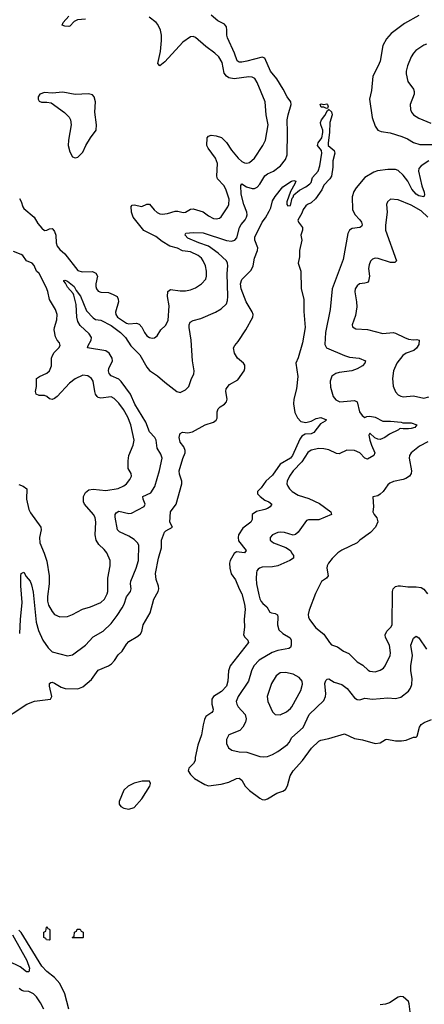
# Model space of a CAD drawing. Header units: inches. Extents: x 1834610 to 2027685, y 642842 to 774116.
# Tile 604 of 632: x 2012138 to 2015294, y 728987 to 736671. Entities that reach past the tile are written whole.
import ezdxf

# ---------------------------------------------------------------- set-up
doc = ezdxf.new("R2010")
doc.units = ezdxf.units.IN
doc.header["$MEASUREMENT"] = 0
doc.layers.add('C0712', color=7, linetype='Continuous')
doc.layers.add('C0713', color=7, linetype='Continuous')

msp = doc.modelspace()

# ---------------------------------------------------------------- linework, layer by layer
at = {"layer": 'C0712', "color": 5, "elevation": 220}
for points in [[(2012370, 729488), (2012346, 729490), (2012342, 729502), (2012326, 729510), (2012326, 729550), (2012342, 729558), (2012346, 729590), (2012350, 729594), (2012358, 729578), (2012370, 729574), (2012372.7, 729567.3), (2012374, 729490)], [(2012550, 729506), (2012546, 729510), (2012562, 729518), (2012566, 729550), (2012582, 729558), (2012587.3, 729572.7), (2012610, 729574), (2012618, 729558), (2012631.6, 729551.6), (2012634, 729510), (2012630, 729506)]]:
    msp.add_lwpolyline(points, close=True, dxfattribs=at)
at = {"layer": 'C0712', "color": 5}
for points, elevation in [([(2012082.5, 729530), (2012193.3, 729330), (2012213.2, 729270), (2012210, 729242), (2012190, 729239.8), (2012140.7, 729280.7), (2012050, 729324.1)], 240), ([(2012522.3, 728950), (2012489, 729070), (2012449.8, 729150), (2012410, 729197.8), (2012350, 729243.7), (2012310, 729285), (2012150, 729546.6), (2012130, 729566.9)], 240), ([(2012325.5, 728950), (2012299.2, 728999.2), (2012270, 729045.4), (2012246, 729070), (2012210, 729086.4), (2012170, 729089.1), (2012154.5, 729094.5), (2012133.8, 729110)], 260), ([(2015182.7, 728930), (2015176.3, 728990), (2015169.6, 729010), (2015130, 729045.1), (2015110, 729049.5), (2015090, 729043.7), (2015021.7, 728998.3), (2014992, 728988), (2014950, 728983.5)], 240)]:
    msp.add_lwpolyline(points, dxfattribs=dict(at, elevation=elevation))
at = {"layer": 'C0713', "color": 5}
for points, elevation in [([(2012136.4, 735276.4), (2012150, 735252.4), (2012161.6, 735210), (2012170, 735196.9), (2012250.7, 735130.7), (2012279.8, 735080.2), (2012310, 735044.9), (2012330, 735027), (2012350, 735028.8), (2012370, 735040.2), (2012390, 735040.8), (2012395.7, 735035.7), (2012410, 735019.6), (2012420.9, 734990), (2012421.5, 734930), (2012430, 734902.7), (2012450, 734879.1), (2012490, 734844.6), (2012590, 734714), (2012623.9, 734703.9), (2012705.4, 734705.4), (2012732.2, 734692.2), (2012743.9, 734670), (2012732, 734610), (2012732.2, 734590), (2012737.3, 734570), (2012750, 734552), (2012770, 734544.7), (2012830, 734541.1), (2012867.7, 734527.7), (2012897, 734510), (2012906.5, 734490), (2012908.2, 734470), (2012885.2, 734390), (2012888, 734370), (2012900.3, 734350), (2012970, 734303.2), (2012990, 734297.2), (2013050, 734301.8), (2013070, 734294.9), (2013090.9, 734270.9), (2013110, 734230.6), (2013130, 734204.9), (2013151.3, 734190), (2013170, 734185.3), (2013190, 734188.2), (2013210, 734204), (2013239.5, 734250), (2013276.1, 734283.9), (2013296.5, 734323.5), (2013302.8, 734437.2), (2013290.8, 734510), (2013294, 734550), (2013314.3, 734565.7), (2013390, 734556), (2013430, 734556.5), (2013470, 734563.9), (2013510, 734579.7), (2013555.8, 734610), (2013590, 734646.4), (2013595.8, 734670), (2013594.6, 734710), (2013586.3, 734750), (2013569.8, 734790), (2013555, 734810), (2013530.8, 734830), (2013470, 734860.5), (2013408.5, 734868.5), (2013367.4, 734887.4), (2013310, 734905), (2013250, 734941.3), (2013199.3, 734979.3), (2013105.4, 735025.4), (2013022.4, 735130), (2013009.8, 735170.2), (2013006.3, 735213.7), (2013015.4, 735224.6), (2013030, 735227.7), (2013090, 735213.2), (2013130, 735231.5), (2013150, 735231.7), (2013186.9, 735186.9), (2013210, 735166.4), (2013230, 735155.6), (2013250, 735152.9), (2013290, 735159), (2013350, 735177.2), (2013370, 735178), (2013413.5, 735166.5), (2013430, 735170.3), (2013470, 735192.7), (2013490, 735194), (2013570, 735171.6), (2013610, 735139.6), (2013650, 735120.2), (2013670, 735116.5), (2013696.6, 735123.4), (2013710, 735132.7), (2013761.8, 735210), (2013769.8, 735230), (2013770.5, 735270), (2013746.6, 735350), (2013730, 735376.4), (2013679.8, 735430), (2013674.4, 735450), (2013679.8, 735550), (2013665, 735590), (2013607.9, 735670), (2013598.5, 735690), (2013599.7, 735750), (2013610, 735763.1), (2013630.9, 735769.1), (2013670, 735764.8), (2013710.7, 735750.7), (2013750, 735714), (2013790, 735653.8), (2013842, 735590), (2013870, 735565.8), (2013890, 735555.2), (2013910, 735551.3), (2013930, 735557.3), (2013970, 735590.2), (2014035.3, 735690), (2014053.8, 735730), (2014076.4, 735850), (2014061.2, 735930), (2014051.2, 736030), (2013990, 736181.2), (2013972.6, 736212.6), (2013950, 736222.9), (2013924.2, 736224.2), (2013810, 736209.2), (2013770, 736218.1), (2013750.8, 736230), (2013733.4, 736253.4), (2013716.2, 736336.2), (2013690, 736382.4), (2013660.5, 736410), (2013590, 736462.3), (2013510, 736533.3), (2013490, 736540.5), (2013470, 736536.3), (2013410, 736496.8), (2013270, 736342.7), (2013230, 736311.8), (2013216.3, 736330), (2013236.4, 736423.6), (2013244.7, 736510), (2013243.6, 736550), (2013237, 736590), (2013214.9, 736634.9), (2013202.7, 736650), (2013148, 736690)], 280), ([(2012137.6, 731882.4), (2012142.9, 731990), (2012157.7, 732122.3), (2012146.9, 732253.1), (2012146.5, 732330), (2012150, 732350.6), (2012170, 732358.8), (2012187, 732327), (2012218.5, 732290), (2012230, 732260.7), (2012242.6, 732202.6), (2012265.1, 731970), (2012285.2, 731905.2), (2012318.6, 731830), (2012359.4, 731770), (2012390, 731738.4), (2012510, 731707.2), (2012550, 731715.3), (2012651.2, 731790), (2012710, 731854.6), (2012790, 731899.6), (2012850, 731960.2), (2012898.8, 732021.2), (2012937.6, 732082.4), (2012952.1, 732110), (2012971.6, 732168.4), (2013003, 732210), (2013008.1, 732230), (2013001.5, 732270), (2013005.6, 732290), (2013046.9, 732390), (2013065.3, 732450), (2013067.3, 732570), (2013056.2, 732590), (2013030, 732614.7), (2012990, 732641.2), (2012915.8, 732675.8), (2012899.6, 732690), (2012881.2, 732790), (2012883.5, 732810), (2012890, 732823.1), (2012910, 732835.4), (2012990, 732816.5), (2013010, 732820.2), (2013108.7, 732871.3), (2013115.6, 732890), (2013100.3, 732930), (2013098.5, 732950), (2013160.6, 732979.4), (2013191.9, 733028.1), (2013227.9, 733152), (2013248.8, 733250), (2013239.5, 733279.5), (2013210, 733326.6), (2013202.3, 733390), (2013190.8, 733410), (2013150, 733455.8), (2013120.7, 733530), (2013036.7, 733670), (2013002.7, 733750), (2012930, 733848.4), (2012910, 733865), (2012850.8, 733890.8), (2012836, 733910), (2012830.9, 733930), (2012833.5, 733950), (2012860.5, 734010), (2012858.3, 734030), (2012836, 734070), (2012810, 734087.4), (2012667.3, 734110), (2012671.3, 734130), (2012695.1, 734170), (2012697.1, 734190), (2012680.1, 734220.1), (2012610, 734285.3), (2012590, 734316.9), (2012582.2, 734350), (2012579.3, 734450), (2012561.2, 734521.2), (2012555.1, 734535.1), (2012510, 734584.2), (2012495.6, 734615.6), (2012482, 734630), (2012482.9, 734637.1), (2012490, 734639.1), (2012510, 734631.3), (2012562.3, 734590), (2012578.4, 734558.4), (2012612.9, 734512.8), (2012659.3, 734399.3), (2012710, 734345.8), (2012730, 734332.5), (2012770, 734325.2), (2012850, 734284), (2012923.2, 734230), (2012963.2, 734190), (2013005, 734125), (2013075.3, 734055.3), (2013130, 733959.1), (2013150, 733934.2), (2013212.8, 733892.8), (2013270, 733841.7), (2013364, 733770), (2013390, 733763.1), (2013430, 733781.6), (2013457.4, 733810), (2013478.4, 733870), (2013496, 733904), (2013499.8, 733930), (2013485.7, 734010), (2013476, 734170), (2013459.3, 734270), (2013460.4, 734290), (2013468.1, 734310), (2013490, 734323.1), (2013550, 734339.2), (2013664.5, 734390), (2013710, 734416.1), (2013750, 734454), (2013759.6, 734480.5), (2013761.6, 734510), (2013756.1, 734690), (2013761.1, 734750), (2013759.9, 734770), (2013750.6, 734790), (2013685.6, 734850), (2013610, 734904.6), (2013534.2, 734930), (2013450, 734966.5), (2013427.6, 734990), (2013430, 735001), (2013433.8, 735006.2), (2013491.5, 735011.5), (2013570, 735007.3), (2013750, 734949.1), (2013790, 734944.2), (2013815.6, 734950), (2013830.8, 734969.2), (2013852.3, 735050), (2013866, 735074), (2013896.5, 735110), (2013907.7, 735130), (2013910.9, 735149.1), (2013908.8, 735170), (2013887, 735230), (2013865.9, 735310), (2013861.6, 735378.4), (2013870, 735390.2), (2013907.6, 735367.6), (2013950, 735354.5), (2013970, 735353.8), (2013990, 735364.2), (2014010, 735388.4), (2014050, 735453.8), (2014070, 735468.1), (2014116.9, 735490), (2014171, 735530), (2014210, 735581.3), (2014222.8, 735617.2), (2014227.9, 735790), (2014225.3, 735890), (2014230.9, 735930), (2014255.4, 736010), (2014253.9, 736030), (2014223.4, 736070), (2014193.6, 736130), (2014143.6, 736210), (2014094.2, 736270), (2014050.4, 736370.5), (2014030, 736377.7), (2013910, 736346.4), (2013870, 736340.7), (2013850, 736340.6), (2013833.2, 736350), (2013812.7, 736410), (2013757.7, 736530), (2013752.6, 736550), (2013754.2, 736590), (2013750, 736616.5), (2013735.7, 736635.7), (2013682.5, 736662.5), (2013630, 736707.7)], 260), ([(2012650, 736676.3), (2012588.7, 736671.3), (2012562.5, 736657.5), (2012530, 736622), (2012520.6, 736619.4), (2012490, 736619.8), (2012468.9, 736628.9), (2012477.1, 736650), (2012521.1, 736698.9)], 280), ([(2015250, 736703.1), (2015139.2, 736640.8), (2015036.3, 736563.7), (2014998, 736522), (2014970.2, 736469.8), (2014948.7, 736348.7), (2014934.4, 736310), (2014892.6, 736230), (2014881.8, 736118.2), (2014867, 736050), (2014887.3, 735907.3), (2014910, 735841), (2014930.3, 735810.3), (2014958.4, 735798.4), (2015028.2, 735788.2), (2015119.6, 735759.6), (2015162.4, 735742.4), (2015210, 735711.8), (2015258, 735698), (2015370, 735696.6)], 260), ([(2015310, 736479.8), (2015290, 736472.8), (2015228.6, 736430), (2015208.8, 736410), (2015190, 736380.9), (2015161.7, 736310), (2015153.1, 736270), (2015152.2, 736247.8), (2015165.3, 736190), (2015208.4, 736130), (2015214.9, 736110), (2015214.4, 736090), (2015184.2, 736010), (2015185.3, 735970), (2015194.9, 735950), (2015210.4, 735930), (2015250, 735903.1), (2015344.7, 735864.7)], 280), ([(2011970, 731184.6), (2012194.6, 731330), (2012252.3, 731352.3), (2012376.9, 731370), (2012387.7, 731390), (2012369.7, 731470), (2012369.6, 731490), (2012381.2, 731498.8), (2012390, 731500.5), (2012410, 731493.4), (2012461.5, 731461.5), (2012491.8, 731451.8), (2012590, 731448.2), (2012630, 731464.8), (2012696.9, 731523.1), (2012750, 731594.6), (2012830, 731628), (2012855, 731645), (2012878.3, 731670), (2012905.8, 731714.2), (2012936, 731744.1), (2012970, 731798.7), (2012990, 731818), (2013059.5, 731860.5), (2013080.4, 731879.6), (2013090, 731896), (2013101.2, 731950), (2013156.4, 732043.6), (2013185.3, 732150), (2013218.7, 732210), (2013223.9, 732230), (2013221.7, 732250), (2013202.5, 732302.5), (2013198.2, 732350), (2013220.7, 732470), (2013242.7, 732550), (2013243.1, 732610), (2013266.7, 732673.3), (2013277.1, 732682.9), (2013329.4, 732710), (2013308.6, 732750), (2013312.8, 732830), (2013358.7, 732890), (2013402, 733050), (2013403.1, 733070), (2013383.7, 733123.7), (2013381.3, 733150), (2013410, 733246.4), (2013428.7, 733290), (2013428.6, 733308.6), (2013418.2, 733338.2), (2013390, 733374), (2013382.9, 733410), (2013386.3, 733433.7), (2013390, 733442), (2013408.7, 733451.3), (2013450, 733446), (2013484.8, 733455.2), (2013585.2, 733510), (2013649.6, 733530.3), (2013670, 733544.9), (2013677.7, 733562.3), (2013678.7, 733610), (2013686.2, 733633.8), (2013701.2, 733650), (2013736, 733670), (2013751.4, 733690), (2013756.3, 733710), (2013745.6, 733770), (2013748.1, 733791.8), (2013774.5, 733825.5), (2013839.7, 733860.2), (2013887.4, 733930), (2013895.1, 733950), (2013894.2, 733974.2), (2013883.6, 733990), (2013837.6, 734030), (2013814, 734070), (2013805.1, 734110), (2013815.1, 734130), (2013841.2, 734158.9), (2013902.6, 734250), (2013955.8, 734350), (2013957.8, 734370), (2013952.3, 734392.3), (2013903.1, 734470), (2013864.8, 734570), (2013859.7, 734610), (2013870, 734642.8), (2013942.7, 734717.3), (2013959.6, 734750), (2013969.6, 734810), (2013992, 734870), (2013994.5, 734890), (2013972.3, 734950), (2013972.9, 734972.9), (2014030, 735090.7), (2014055.4, 735124.6), (2014084.1, 735175.9), (2014096.8, 735203.2), (2014110, 735257.3), (2014130, 735290.6), (2014190, 735366), (2014258, 735410), (2014276, 735416), (2014291.3, 735411.3), (2014284.7, 735390), (2014251.3, 735330), (2014221, 735250), (2014221, 735230), (2014230, 735218), (2014250, 735221), (2014262, 735278), (2014270, 735286), (2014275.6, 735304.4), (2014319.5, 735340.5), (2014370, 735366), (2014402, 735390), (2014410, 735402), (2014421.3, 735438.7), (2014466, 735490), (2014479.6, 735530), (2014494.7, 735630), (2014490.9, 735650.9), (2014459.6, 735690), (2014465.1, 735710), (2014494.3, 735750), (2014503.1, 735790), (2014502.7, 735810), (2014487.1, 735850), (2014484.4, 735870), (2014491, 735890), (2014516.8, 735923.2), (2014537.5, 735962.5), (2014548.7, 735970), (2014546, 735974), (2014570, 735953.4), (2014574.7, 735930), (2014556.5, 735870), (2014554.6, 735790), (2014542.6, 735710), (2014544.4, 735690), (2014590.2, 735650.2), (2014596.9, 735630), (2014580.8, 735570), (2014580.5, 735519.5), (2014568.8, 735450), (2014557.6, 735430), (2014510, 735380.5), (2014495.4, 735344.6), (2014446.3, 735273.7), (2014410, 735241.2), (2014382, 735230), (2014370, 735218), (2014350, 735189.3), (2014338.8, 735161.2), (2014306.8, 735106.8), (2014311.3, 735090), (2014344.7, 735050), (2014344.7, 735030), (2014331, 734990), (2014337.3, 734950), (2014320.7, 734870), (2014319.8, 734820.2), (2014311, 734770), (2014331, 734710), (2014333.4, 734570), (2014353.4, 734490), (2014353.7, 734393.7), (2014364.4, 734270), (2014344.9, 734150), (2014310, 734033.2), (2014290.5, 733990), (2014308.1, 733888.1), (2014295.8, 733790), (2014274.8, 733710), (2014273, 733673.1), (2014284.7, 733604.7), (2014303.4, 733563.4), (2014330, 733534.4), (2014370, 733527.7), (2014410, 733538.4), (2014450, 733558), (2014486.9, 733566.9), (2014530.4, 733549.6), (2014521.1, 733538.9), (2014483, 733517), (2014431, 733450), (2014410, 733440.7), (2014364.2, 733435.8), (2014339.4, 733420.6), (2014323.3, 733396.7), (2014266.8, 733270), (2014248.9, 733250), (2014170, 733202.4), (2014110, 733117), (2014058.9, 733070), (2014021.5, 733018.5), (2013992, 732990), (2013993.7, 732970), (2014013.4, 732950), (2014050, 732922.8), (2014080.7, 732910), (2014104.9, 732890), (2014090.4, 732870), (2014070, 732857.7), (2014050.9, 732849.1), (2013985.7, 732834.2), (2013950, 732811), (2013951.6, 732770), (2013939.6, 732750), (2013877.7, 732702.3), (2013845.3, 732650), (2013841.5, 732630), (2013845.3, 732605.3), (2013903.7, 732530), (2013890.8, 732510), (2013830, 732517.7), (2013810, 732505.8), (2013780.5, 732450), (2013775.3, 732430), (2013775.7, 732390), (2013786, 732346), (2013821, 732301), (2013848.9, 732228.9), (2013871, 732190), (2013892.3, 732110), (2013897.3, 732070), (2013887.7, 731990), (2013890.2, 731929.8), (2013884.4, 731870), (2013893.1, 731853.1), (2013916.4, 731830), (2013922, 731810), (2013780.6, 731630), (2013767.3, 731590), (2013761.4, 731510), (2013751.7, 731470), (2013711.3, 731428.7), (2013650.2, 731390), (2013636.5, 731370), (2013636.3, 731330), (2013647.8, 731290), (2013644.2, 731275.8), (2013635.6, 731264.4), (2013590, 731233), (2013578.6, 731210), (2013567.7, 731167.7), (2013556.9, 731090), (2013527.2, 731010), (2013506.6, 730913.4), (2013505.5, 730890), (2013492.4, 730867.6), (2013456, 730830), (2013451.3, 730810), (2013470, 730782), (2013502, 730750), (2013582.8, 730702.8), (2013610, 730693), (2013710, 730704.7), (2013770, 730721.6), (2013830, 730750.2), (2013850, 730751.6), (2013870, 730737), (2013897.6, 730690), (2013930, 730656.9), (2014010, 730596.5), (2014030, 730585.5), (2014050, 730582.8), (2014070, 730590.2), (2014144.3, 730635.7), (2014189.8, 730650.2), (2014210, 730663.6), (2014227.2, 730692.8), (2014247.9, 730770), (2014270.8, 730810), (2014343.8, 730890), (2014414, 730986), (2014470, 731040.4), (2014486, 731050), (2014550, 731061.7), (2014670, 731098), (2014750, 731061.7), (2014811.7, 731051.7), (2014910, 731023.6), (2014950, 731029.1), (2014990, 731055.3), (2015002.2, 731057.7), (2015070, 731043.6), (2015116.6, 731043.4), (2015151.6, 731048.4), (2015210, 731071.3), (2015230, 731072), (2015239, 731081), (2015256, 731150), (2015270, 731170.7), (2015293.3, 731186.7), (2015350, 731210.7)], 240), ([(2015330, 735568.9), (2015268.6, 735530), (2015252.2, 735510), (2015248.9, 735490), (2015274.4, 735374.4), (2015293.6, 735326.4), (2015295.6, 735304.4), (2015290.3, 735289.7), (2015250, 735297.6), (2015230, 735310.8), (2015197.4, 735350), (2015166.1, 735410), (2015130, 735458), (2015090, 735494.5), (2015070, 735501.8), (2015010, 735501.8), (2014929.2, 735490.8), (2014898.9, 735481.1), (2014830, 735438.7), (2014761.4, 735358.6), (2014744.5, 735330), (2014732.2, 735290), (2014734, 735190), (2014751.6, 735151.6), (2014790.1, 735110.1), (2014802.8, 735090), (2014808.7, 735070), (2014803.4, 735056.6), (2014791.3, 735048.7), (2014730, 735042.7), (2014711, 735029), (2014696.7, 735003.3), (2014661.4, 734798.6), (2014575.6, 734570), (2014558.5, 734410), (2014524.2, 734230), (2014517.6, 734137.6), (2014530.4, 734110), (2014670, 734050.1), (2014710, 734038.3), (2014786, 734030), (2014834, 734010), (2014830.7, 733990), (2014810.4, 733970), (2014770, 733946.5), (2014729.4, 733930.6), (2014630, 733918.3), (2014604.9, 733910), (2014571.9, 733890), (2014559.7, 733850), (2014562.9, 733802.9), (2014583.7, 733730), (2014603.9, 733703.9), (2014634, 733690), (2014750, 733698.9), (2014770, 733690.4), (2014787.6, 733610), (2014810, 733581.6), (2014830, 733567.3), (2014845.6, 733574.4), (2014870, 733577.4), (2014910, 733570.2), (2014970, 733538.4), (2015030, 733537.6), (2015114, 733530), (2015125.4, 733525.4), (2015190, 733526.4), (2015236, 733510), (2015218.8, 733490), (2015190, 733482), (2015170, 733477.6), (2015130, 733477.2), (2015110, 733482), (2015101, 733479), (2015092, 733470), (2015022, 733438), (2014986, 733410), (2014950, 733394.3), (2014930, 733396.9), (2014908.3, 733408.3), (2014870, 733444), (2014862, 733430), (2014868.8, 733391.2), (2014881.6, 733350), (2014909.1, 733290), (2014900.3, 733270), (2014850, 733242.7), (2014830, 733248.4), (2014790, 733291.7), (2014750, 733310.6), (2014690, 733312), (2014630, 733284.2), (2014610, 733286.4), (2014550, 733314.8), (2014510, 733323.5), (2014470, 733325.3), (2014410, 733312.6), (2014385.2, 733294.8), (2014339.6, 733220.4), (2014270.4, 733150), (2014243, 733110), (2014224.9, 733070), (2014222, 733050), (2014228, 733030), (2014241.3, 733010), (2014262.6, 732990), (2014310, 732961.3), (2014394.3, 732934.3), (2014476.5, 732896.5), (2014564.9, 732830), (2014570.4, 732810), (2014470, 732768.6), (2014390.5, 732769.5), (2014375.9, 732764.1), (2014310, 732672), (2014290, 732655.1), (2014270, 732649.7), (2014204, 732670), (2014170, 732672.9), (2014150, 732669.7), (2014110, 732651.1), (2014090.4, 732630), (2014090.4, 732610), (2014118.4, 732590), (2014213, 732553), (2014250.6, 732530), (2014258, 732510), (2014273, 732490), (2014273, 732470), (2014243.8, 732450), (2014150, 732409.9), (2014110, 732402.4), (2014030, 732398.8), (2014008.6, 732391.4), (2013997.6, 732382.4), (2013987.8, 732370), (2013984.5, 732355.5), (2013982.3, 732310), (2013985.5, 732270), (2014002.4, 732182.4), (2014010.8, 732150.8), (2014021.8, 732130), (2014034.2, 732114.2), (2014066.7, 732090), (2014087.9, 732047.9), (2014101.5, 732041.5), (2014130, 732038), (2014147.4, 732027.4), (2014152.2, 732010), (2014149.4, 731949.4), (2014160.2, 731910), (2014190, 731880.2), (2014247.8, 731847.8), (2014256.5, 731830), (2014256.5, 731790), (2014249, 731771), (2014236.4, 731763.6), (2014150, 731749.8), (2014106.7, 731733.3), (2014006.9, 731673.1), (2013963.5, 731630), (2013946.2, 731590), (2013923.5, 731510), (2013842.3, 731390), (2013827.3, 731350), (2013830.2, 731330), (2013840.7, 731310), (2013896.9, 731250), (2013903.8, 731216.2), (2013899.1, 731190), (2013878.8, 731150), (2013855.9, 731124.1), (2013770, 731089.3), (2013750, 731055.3), (2013750, 731022), (2013765.5, 730990), (2013791.3, 730970), (2013850, 730957), (2013910, 730955.6), (2014010, 730920.3), (2014041.7, 730918.3), (2014070, 730922.6), (2014110, 730937.4), (2014150, 730961.5), (2014226, 731014), (2014239.7, 731030), (2014261, 731070), (2014350, 731147.7), (2014396.4, 731250), (2014510, 731358), (2014524, 731390), (2014525.7, 731410), (2014517.4, 731490), (2014525, 731515), (2014536, 731524), (2014550, 731527.4), (2014590, 731500.2), (2014650, 731484), (2014692.6, 731452.6), (2014750, 731379.5), (2014770, 731367), (2014790, 731362.6), (2014830, 731376.9), (2014890, 731369.2), (2015010, 731378.6), (2015070, 731374), (2015110, 731385.5), (2015169.8, 731430.2), (2015186.5, 731453.5), (2015196.2, 731483.8), (2015198.9, 731530), (2015189.8, 731590), (2015189.7, 731630), (2015202, 731710), (2015189.8, 731790), (2015210, 731844), (2015230, 731860.7), (2015250, 731848.2), (2015310, 731758.5)], 260), ([(2015321.7, 735130), (2015270, 735180.4), (2015190, 735225.2), (2015090, 735264.4), (2015030, 735269.5), (2015006, 735250), (2014999.5, 735230), (2015003.6, 735170), (2014990, 735068), (2014990.2, 735030), (2015076.2, 734790), (2015063.4, 734776.6), (2015030, 734775.9), (2014933.5, 734806.5), (2014910.3, 734809.7), (2014890, 734802.9), (2014873.9, 734786.1), (2014862.4, 734757.6), (2014858.6, 734730), (2014865.8, 734670), (2014858.3, 734630), (2014850, 734621.7), (2014830, 734615.6), (2014789.3, 734610.7), (2014770, 734595.1), (2014754.9, 734570), (2014751.4, 734548.6), (2014765.6, 734470), (2014767.3, 734430), (2014755.9, 734364.1), (2014730.7, 734290.7), (2014733.7, 734273.7), (2014759.3, 734259.3), (2014850, 734253.2), (2014970, 734222.7), (2015050, 734230.2), (2015070, 734224.9), (2015138.4, 734190), (2015170, 734179), (2015210, 734174), (2015236.6, 734176.6), (2015253.6, 734170), (2015250, 734137), (2015232.5, 734107.5), (2015211.5, 734088.5), (2015152, 734070), (2015125.5, 734050), (2015080.2, 733990), (2015053.4, 733930), (2015044.6, 733870), (2015051.2, 733811.2), (2015070, 733768), (2015090, 733744.4), (2015110, 733732.4), (2015130, 733728.9), (2015210, 733735.8), (2015290, 733718.4), (2015330, 733727.1)], 280), ([(2012130, 733043.1), (2012164, 733030), (2012194, 733010), (2012190.2, 732930), (2012209.4, 732849.4), (2012221.9, 732821.9), (2012301.7, 732710), (2012304, 732690), (2012291.4, 732630), (2012294.9, 732590), (2012329.4, 732509.4), (2012350, 732444.9), (2012368.9, 732330), (2012367.8, 732270), (2012353.5, 732170), (2012353.7, 732133.7), (2012362, 732102), (2012390, 732052.7), (2012410.2, 732030.2), (2012450, 732010.4), (2012510, 732013.4), (2012550, 732029), (2012628, 732072), (2012689.8, 732090.2), (2012770, 732124), (2012798.2, 732150), (2012819.8, 732190), (2012824.4, 732210), (2012825.9, 732314.1), (2012844.5, 732410), (2012843.1, 732450), (2012817.4, 732510), (2012796.5, 732536.5), (2012755.1, 732575.1), (2012734.2, 732610), (2012725.4, 732650), (2012731.4, 732750), (2012726.3, 732786.4), (2012714.4, 732810), (2012642.7, 732890), (2012635.6, 732910), (2012636.3, 732950), (2012650, 732981.8), (2012677.1, 733002.9), (2012710, 733007.6), (2012810, 732997.1), (2012906, 733014), (2012950, 733032.7), (2012970, 733048.2), (2012998, 733082), (2013010.8, 733110), (2013006, 733130), (2012983.7, 733170), (2012983, 733230), (2012989.4, 733270.6), (2013023.7, 733350), (2013030.7, 733390), (2013004.7, 733510), (2012982.5, 733570), (2012948.5, 733630), (2012910, 733679.8), (2012875.3, 733715.3), (2012850, 733727), (2012770, 733718.8), (2012750, 733722.9), (2012741.6, 733730), (2012729.1, 733750), (2012723.7, 733770), (2012711.2, 733850), (2012697.4, 733870), (2012670, 733891.3), (2012630, 733896), (2012570, 733868.1), (2012526, 733834), (2012430, 733730.8), (2012410, 733715.6), (2012390, 733708), (2012370, 733713.3), (2012349.8, 733729.8), (2012330, 733738), (2012290, 733739.8), (2012266.3, 733750), (2012260.4, 733770), (2012268.9, 733810), (2012269.8, 733870.2), (2012292.3, 733887.7), (2012350, 733913.4), (2012369.8, 733930.2), (2012385.1, 733970), (2012387.1, 734030), (2012393.3, 734050), (2012406.2, 734073.8), (2012442, 734110), (2012453.2, 734130), (2012449.4, 734150), (2012430.9, 734170.9), (2012417.2, 734197.3), (2012407.2, 734250), (2012408.5, 734270), (2012428.6, 734330), (2012431, 734370), (2012416.1, 734410), (2012370, 734487.3), (2012357.3, 734550), (2012344.1, 734584.1), (2012290.8, 734690), (2012269.8, 734710), (2012250, 734751.8), (2012235.1, 734770), (2012190.5, 734790.5), (2012163.5, 734830), (2012150, 734840.2), (2012090, 734861.5)], 280), ([(2015322.4, 733377.6), (2015255.8, 733344.2), (2015190.3, 733290), (2015179.5, 733270), (2015176, 733250), (2015194, 733150), (2015190.3, 733130), (2015178, 733110), (2015150.4, 733090), (2015130, 733081.8), (2015052.8, 733067.3), (2015025.1, 733054.9), (2015010, 733042.7), (2014972.7, 732990), (2014950, 732969.6), (2014930, 732954.5), (2014892, 732948), (2014898, 732870), (2014893.1, 732830), (2014901.7, 732810), (2014924.2, 732784.2), (2014932, 732752), (2014912.8, 732710), (2014873.1, 732670), (2014790.5, 732610), (2014770, 732587.8), (2014650, 732530.8), (2014618.8, 732510), (2014573.8, 732466.2), (2014545.3, 732430), (2014536.1, 732410), (2014534.2, 732390), (2014543.6, 732330), (2014530, 732313), (2014493.1, 732286.9), (2014445.8, 732194.2), (2014396.4, 732063.6), (2014389, 732030), (2014390.3, 732010), (2014399, 731990), (2014446.7, 731926.7), (2014510, 731875.5), (2014553, 731810), (2014570, 731793), (2014616.8, 731776.8), (2014664.4, 731744.4), (2014705.3, 731725.3), (2014770, 731659.5), (2014814.6, 731634.6), (2014854.6, 731594.6), (2014870, 731586.7), (2014910, 731580.8), (2014950, 731593.8), (2014974.3, 731610), (2014989.7, 731630), (2015028.5, 731710), (2015029.8, 731730.2), (2015021.2, 731790), (2014991.9, 731850), (2014989, 731870), (2015001.2, 731898.8), (2015032.6, 731930), (2015043.1, 731950), (2015046.4, 732210), (2015051.4, 732230), (2015070, 732247), (2015090, 732253.4), (2015106.9, 732253.1), (2015165.8, 732245.8), (2015230, 732246.7), (2015270, 732239.6), (2015290, 732227), (2015319.6, 732190)], 280)]:
    msp.add_lwpolyline(points, dxfattribs=dict(at, elevation=elevation))
for points, elevation in [([(2012474.2, 736105.8), (2012390, 736097), (2012330, 736102.9), (2012294.8, 736090), (2012281.6, 736070), (2012280.7, 736050), (2012290, 736036), (2012308.8, 736028.8), (2012350, 736028.5), (2012382.4, 736022.4), (2012488, 735948), (2012522.4, 735910), (2012533.7, 735890), (2012539.6, 735850), (2012517.4, 735730), (2012514.9, 735690), (2012530, 735641), (2012550, 735601), (2012570, 735594), (2012590, 735598.8), (2012630, 735638.8), (2012653.6, 735690), (2012689.8, 735750.2), (2012734.5, 735810), (2012737.6, 735850), (2012725.1, 735950), (2012729.7, 736029.7), (2012719.5, 736070), (2012704.4, 736084.4), (2012673.6, 736093.6), (2012570, 736088.5)], 320), ([(2014510, 736010.4), (2014533.5, 736013.5), (2014538.8, 736010), (2014542.8, 735990), (2014539.1, 735980.9), (2014530, 735979.3), (2014510, 735989.6), (2014489.8, 735989.8), (2014481.2, 736010), (2014490, 736013.7)], 240), ([(2014210, 731578), (2014170, 731574.8), (2014137.8, 731550), (2014102.4, 731490), (2014067.2, 731390), (2014072.4, 731350), (2014108.6, 731270), (2014130.4, 731250.4), (2014170, 731247.4), (2014218.4, 731270), (2014250, 731294.9), (2014261.5, 731310), (2014330, 731435.2), (2014344.9, 731484.9), (2014341, 731510), (2014318.9, 731539), (2014270, 731563.4)], 280), ([(2013094, 730730), (2013030, 730714), (2012982.8, 730690), (2012950, 730659), (2012914, 730570), (2012914.8, 730550), (2012926.8, 730530), (2012950, 730518.8), (2012990, 730510.8), (2013030, 730522.8), (2013090, 730591), (2013152.3, 730690), (2013159, 730710), (2013149, 730729)], 240)]:
    msp.add_lwpolyline(points, close=True, dxfattribs=dict(at, elevation=elevation))

doc.saveas('drawing.dxf')
